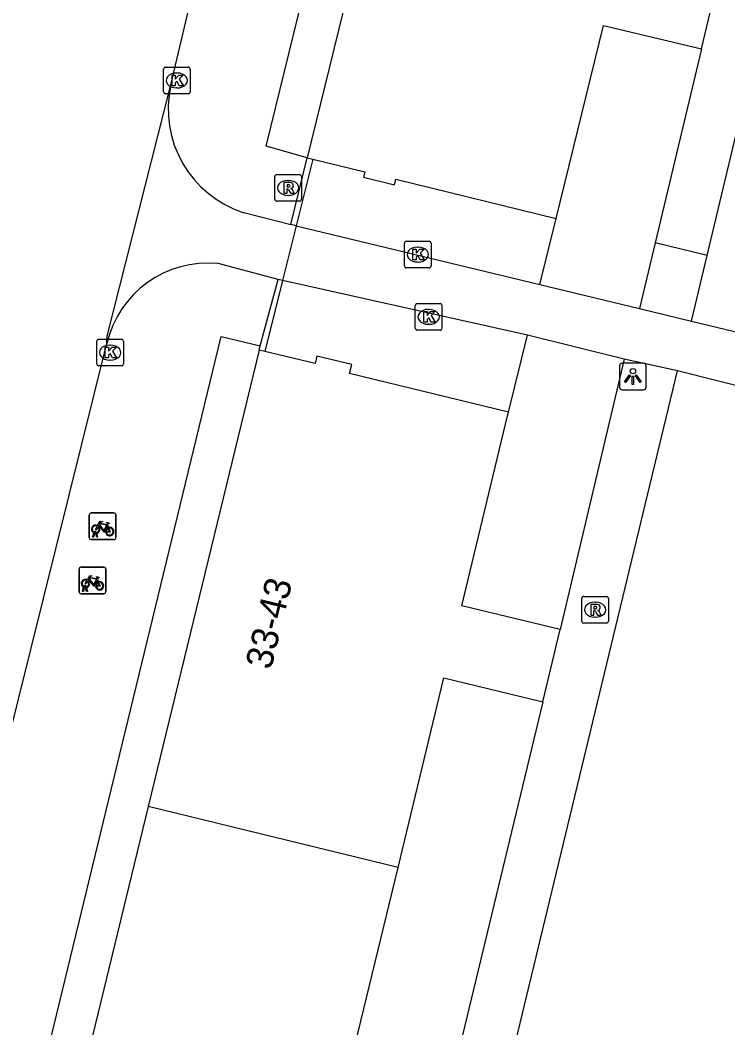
# Model space of a CAD drawing. Extents: x 162812 to 163818, y 381639 to 382470.
# Drawn here: x 163021.95 to 163048.51, y 382286.73 to 382324.52 of the extents above; entities that cross this region are included whole.
import ezdxf

# ---------------------------------------------------------------- set-up
doc = ezdxf.new("R2010")
doc.units = 0
for name, color, linetype in [('IMGEO_Erf', 7, 'Continuous'), ('IMGEO_Fietsenrek', 7, 'Continuous'), ('IMGEO_Hek', 7, 'Continuous'), ('IMGEO_Kolk', 7, 'Continuous'), ('IMGEO_Lichtpunt', 7, 'Continuous'), ('IMGEO_Muur', 7, 'Continuous'), ('IMGEO_Pand', 7, 'Continuous'), ('IMGEO_Pand_nummerreeks', 7, 'Continuous'), ('IMGEO_Rijbaan_lokaal_gesloten', 7, 'Continuous'), ('IMGEO_Rijbaan_lokaal_open', 7, 'Continuous'), ('IMGEO_Rioolput', 7, 'Continuous'), ('IMGEO_Voetpad_open', 7, 'Continuous')]:
    doc.layers.add(name, color=color, linetype=linetype)

msp = doc.modelspace()

# ---------------------------------------------------------------- linework, layer by layer
at = {"layer": 'IMGEO_Erf'}
for points in [[(163041.453, 382314.607), (163042.061, 382317.08)], [(163040.279, 382309.826), (163040.997, 382312.703)]]:
    msp.add_lwpolyline(points, dxfattribs=at)
at = {"layer": 'IMGEO_Fietsenrek'}
for p, q in [((163024.548, 382305.117), (163024.548, 382305.958)), ((163024.548, 382305.958), (163024.548, 382305.117)), ((163024.623, 382306.042), (163025.464, 382306.042)), ((163025.464, 382306.042), (163024.623, 382306.042)), ((163025.548, 382305.967), (163025.548, 382305.126)), ((163025.548, 382305.126), (163025.548, 382305.967)), ((163025.235, 382305.591), (163025.271, 382305.496)), ((163024.675, 382305.126), (163024.714, 382305.286)), ((163024.709, 382305.126), (163024.675, 382305.126)), ((163024.744, 382305.274), (163024.709, 382305.126)), ((163024.786, 382305.298), (163024.785, 382305.302)), ((163024.827, 382305.126), (163024.793, 382305.268)), ((163024.817, 382305.309), (163024.818, 382305.302)), ((163024.825, 382305.272), (163024.86, 382305.126)), ((163024.86, 382305.126), (163024.827, 382305.126)), ((163025.473, 382305.042), (163024.632, 382305.042)), ((163024.632, 382305.042), (163025.473, 382305.042)), ((163024.241, 382304.009), (163025.082, 382304.009)), ((163025.082, 382304.009), (163024.241, 382304.009)), ((163025.166, 382303.934), (163025.166, 382303.093)), ((163025.166, 382303.093), (163025.166, 382303.934)), ((163024.166, 382303.084), (163024.166, 382303.925)), ((163024.166, 382303.925), (163024.166, 382303.084)), ((163024.853, 382303.558), (163024.889, 382303.463)), ((163024.293, 382303.093), (163024.332, 382303.253)), ((163024.362, 382303.241), (163024.327, 382303.093)), ((163024.404, 382303.265), (163024.403, 382303.269)), ((163024.445, 382303.093), (163024.411, 382303.235)), ((163024.435, 382303.276), (163024.436, 382303.269)), ((163024.443, 382303.239), (163024.478, 382303.093)), ((163025.091, 382303.009), (163024.25, 382303.009)), ((163024.25, 382303.009), (163025.091, 382303.009)), ((163024.327, 382303.093), (163024.293, 382303.093)), ((163024.478, 382303.093), (163024.445, 382303.093))]:
    msp.add_line(p, q, dxfattribs=at)
for points in [[(163024.882, 382305.516), (163024.83, 382305.426), (163024.79, 382305.401), (163024.791, 382305.448), (163024.846, 382305.542)], [(163024.861, 382305.568), (163024.956, 382305.732), (163025.042, 382305.718), (163025.044, 382305.709), (163024.988, 382305.698), (163024.961, 382305.653), (163025.217, 382305.612)], [(163025.157, 382305.324), (163025.107, 382305.324), (163024.916, 382305.575), (163024.897, 382305.543)], [(163025.204, 382305.587), (163024.947, 382305.628), (163024.93, 382305.599), (163025.097, 382305.379), (163025.204, 382305.587)], [(163025.252, 382305.489), (163025.222, 382305.566), (163025.113, 382305.348), (163025.156, 382305.348)], [(163025.186, 382305.348), (163025.306, 382305.347), (163025.262, 382305.461)], [(163025.282, 382305.468), (163025.337, 382305.323), (163025.187, 382305.323)], [(163025.217, 382305.612), (163025.242, 382305.661), (163025.236, 382305.665), (163025.213, 382305.669), (163025.201, 382305.676), (163025.2, 382305.679), (163025.202, 382305.684), (163025.297, 382305.669), (163025.299, 382305.659), (163025.289, 382305.646), (163025.277, 382305.64), (163025.263, 382305.646), (163025.235, 382305.591)], [(163024.479, 382303.535), (163024.574, 382303.699), (163024.66, 382303.685), (163024.662, 382303.676), (163024.606, 382303.665), (163024.579, 382303.62), (163024.835, 382303.579)], [(163024.822, 382303.554), (163024.565, 382303.595), (163024.548, 382303.566), (163024.715, 382303.346), (163024.822, 382303.554)], [(163024.835, 382303.579), (163024.86, 382303.628), (163024.854, 382303.632), (163024.831, 382303.636), (163024.819, 382303.643), (163024.818, 382303.646), (163024.82, 382303.651), (163024.915, 382303.636), (163024.917, 382303.626), (163024.907, 382303.613), (163024.895, 382303.607), (163024.881, 382303.613), (163024.853, 382303.558)], [(163024.5, 382303.483), (163024.448, 382303.393), (163024.408, 382303.368), (163024.409, 382303.415), (163024.464, 382303.509)], [(163024.775, 382303.291), (163024.725, 382303.291), (163024.534, 382303.542), (163024.515, 382303.51)], [(163024.87, 382303.456), (163024.84, 382303.533), (163024.731, 382303.315), (163024.774, 382303.315)], [(163024.804, 382303.315), (163024.924, 382303.314), (163024.88, 382303.428)], [(163024.9, 382303.435), (163024.955, 382303.29), (163024.805, 382303.29)]]:
    msp.add_lwpolyline(points, dxfattribs=at)
for centre, radius, start, end in [((163024.626, 382305.964), 0.0779, 92.4484, 184.2845), ((163024.626, 382305.964), 0.0779, 92.4484, 184.2845), ((163025.47, 382305.964), 0.0779, 2.4484, 94.2845), ((163025.47, 382305.964), 0.0779, 2.4484, 94.2845), ((163024.788, 382305.427), 0.159, 62.6766, 242.1369), ((163024.788, 382305.427), 0.129, 63.3192, 238.903), ((163024.788, 382305.427), 0.129, 283.6043, 43.4302), ((163024.788, 382305.427), 0.159, 283.5766, 46.6042), ((163025.315, 382305.343), 0.159, 113.3408, 178.3217), ((163025.315, 382305.343), 0.159, 187.0065, 105.7708), ((163025.315, 382305.343), 0.129, 113.923, 177.9556), ((163025.315, 382305.343), 0.129, 188.6715, 104.5883), ((163024.626, 382305.12), 0.0779, 182.4484, 274.2845), ((163024.626, 382305.12), 0.0779, 182.4484, 274.2845), ((163024.768, 382305.298), 0.0499, 12.8025, 158.6934), ((163024.788, 382305.427), 0.159, 253.9967, 271.7867), ((163024.768, 382305.298), 0.0174, 12.8025, 163.4502), ((163024.788, 382305.427), 0.129, 253.415, 269.0204), ((163025.47, 382305.12), 0.0779, 272.4484, 4.2845), ((163025.47, 382305.12), 0.0779, 272.4484, 4.2845), ((163024.244, 382303.931), 0.0779, 92.4484, 184.2845), ((163024.244, 382303.931), 0.0779, 92.4484, 184.2845), ((163025.088, 382303.931), 0.0779, 2.4484, 94.2845), ((163025.088, 382303.931), 0.0779, 2.4484, 94.2845), ((163024.406, 382303.394), 0.159, 62.6766, 242.1369), ((163024.406, 382303.394), 0.129, 63.3192, 238.903), ((163024.386, 382303.265), 0.0499, 12.8025, 158.6934), ((163024.406, 382303.394), 0.159, 253.9967, 271.7867), ((163024.386, 382303.265), 0.0174, 12.8025, 163.4502), ((163024.406, 382303.394), 0.129, 253.415, 269.0204), ((163024.406, 382303.394), 0.129, 283.6043, 43.4302), ((163024.406, 382303.394), 0.159, 283.5766, 46.6042), ((163024.933, 382303.31), 0.159, 113.3408, 178.3217), ((163024.933, 382303.31), 0.159, 187.0065, 105.7708), ((163024.933, 382303.31), 0.129, 113.923, 177.9556), ((163024.933, 382303.31), 0.129, 188.6715, 104.5883), ((163024.244, 382303.087), 0.0779, 182.4484, 274.2845), ((163024.244, 382303.087), 0.0779, 182.4484, 274.2845), ((163025.088, 382303.087), 0.0779, 272.4484, 4.2845), ((163025.088, 382303.087), 0.0779, 272.4484, 4.2845)]:
    msp.add_arc(centre, radius, start, end, dxfattribs=at)
at = {"layer": 'IMGEO_Hek'}
msp.add_lwpolyline([(163032.307, 382316.807), (163031.784, 382314.712)], dxfattribs=at)
at = {"layer": 'IMGEO_Kolk'}
for p, q in [((163027.333, 382321.835), (163027.333, 382322.687)), ((163027.408, 382322.761), (163028.26, 382322.761)), ((163027.821, 382322.541), (163027.846, 382322.541)), ((163028.334, 382322.687), (163028.334, 382321.835)), ((163028.26, 382321.761), (163027.408, 382321.761)), ((163027.844, 382321.981), (163027.819, 382321.981)), ((163036.372, 382315.306), (163036.372, 382316.158)), ((163036.447, 382316.232), (163037.299, 382316.232)), ((163037.373, 382316.158), (163037.373, 382315.306)), ((163036.86, 382316.012), (163036.885, 382316.012)), ((163036.883, 382315.452), (163036.858, 382315.452)), ((163037.299, 382315.232), (163036.447, 382315.232)), ((163036.782, 382312.969), (163036.782, 382313.821)), ((163036.857, 382313.895), (163037.709, 382313.895)), ((163037.783, 382313.821), (163037.783, 382312.969)), ((163037.27, 382313.675), (163037.295, 382313.675)), ((163037.293, 382313.115), (163037.268, 382313.115)), ((163037.709, 382312.895), (163036.857, 382312.895)), ((163024.83, 382311.629), (163024.83, 382312.481)), ((163024.905, 382312.555), (163025.757, 382312.555)), ((163025.318, 382312.335), (163025.343, 382312.335)), ((163025.831, 382312.481), (163025.831, 382311.629)), ((163025.757, 382311.555), (163024.905, 382311.555)), ((163025.341, 382311.775), (163025.316, 382311.775))]:
    msp.add_line(p, q, dxfattribs=at)
for points in [[(163027.333, 382321.835), (163027.333, 382322.687)], [(163027.408, 382322.761), (163028.26, 382322.761)], [(163027.654, 382322.461), (163027.777, 382322.461), (163027.777, 382322.31), (163027.907, 382322.461), (163028.071, 382322.461), (163027.925, 382322.31), (163028.078, 382322.061), (163027.926, 382322.061), (163027.841, 382322.225), (163027.777, 382322.158), (163027.777, 382322.061), (163027.654, 382322.061), (163027.654, 382322.461)], [(163028.334, 382322.687), (163028.334, 382321.835)], [(163028.26, 382321.761), (163027.408, 382321.761)], [(163036.372, 382315.306), (163036.372, 382316.158)], [(163036.447, 382316.232), (163037.299, 382316.232)], [(163037.373, 382316.158), (163037.373, 382315.306)], [(163036.693, 382315.932), (163036.816, 382315.932), (163036.816, 382315.781), (163036.946, 382315.932), (163037.11, 382315.932), (163036.964, 382315.781), (163037.117, 382315.532), (163036.965, 382315.532), (163036.88, 382315.696), (163036.816, 382315.629), (163036.816, 382315.532), (163036.693, 382315.532), (163036.693, 382315.932)], [(163037.299, 382315.232), (163036.447, 382315.232)], [(163036.782, 382312.969), (163036.782, 382313.821)], [(163036.857, 382313.895), (163037.709, 382313.895)], [(163037.783, 382313.821), (163037.783, 382312.969)], [(163037.103, 382313.595), (163037.226, 382313.595), (163037.226, 382313.444), (163037.356, 382313.595), (163037.52, 382313.595), (163037.374, 382313.444), (163037.527, 382313.195), (163037.375, 382313.195), (163037.29, 382313.359), (163037.226, 382313.292), (163037.226, 382313.195), (163037.103, 382313.195), (163037.103, 382313.595)], [(163037.709, 382312.895), (163036.857, 382312.895)], [(163024.83, 382311.629), (163024.83, 382312.481)], [(163024.905, 382312.555), (163025.757, 382312.555)], [(163025.151, 382312.255), (163025.274, 382312.255), (163025.274, 382312.104), (163025.404, 382312.255), (163025.568, 382312.255), (163025.422, 382312.104), (163025.575, 382311.855), (163025.423, 382311.855), (163025.338, 382312.019), (163025.274, 382311.952), (163025.274, 382311.855), (163025.151, 382311.855), (163025.151, 382312.255)], [(163025.831, 382312.481), (163025.831, 382311.629)], [(163025.757, 382311.555), (163024.905, 382311.555)]]:
    msp.add_lwpolyline(points, dxfattribs=at)
for centre, start, end in [((163027.41, 382322.685), 91.552, 178.448), ((163027.41, 382322.685), 91.552, 178.448), ((163028.258, 382322.685), 1.552, 88.448), ((163028.258, 382322.685), 1.552, 88.448), ((163027.41, 382321.837), 181.552, 268.448), ((163027.41, 382321.837), 181.552, 268.448), ((163028.258, 382321.837), 271.552, 358.448), ((163028.258, 382321.837), 271.552, 358.448), ((163036.449, 382316.156), 91.552, 178.448), ((163036.449, 382316.156), 91.552, 178.448), ((163037.297, 382316.156), 1.552, 88.448), ((163037.297, 382316.156), 1.552, 88.448), ((163036.449, 382315.308), 181.552, 268.448), ((163036.449, 382315.308), 181.552, 268.448), ((163037.297, 382315.308), 271.552, 358.448), ((163037.297, 382315.308), 271.552, 358.448), ((163036.859, 382313.819), 91.552, 178.448), ((163036.859, 382313.819), 91.552, 178.448), ((163037.707, 382313.819), 1.552, 88.448), ((163037.707, 382313.819), 1.552, 88.448), ((163036.859, 382312.971), 181.552, 268.448), ((163036.859, 382312.971), 181.552, 268.448), ((163037.707, 382312.971), 271.552, 358.448), ((163037.707, 382312.971), 271.552, 358.448), ((163024.907, 382312.479), 91.552, 178.448), ((163024.907, 382312.479), 91.552, 178.448), ((163025.755, 382312.479), 1.552, 88.448), ((163025.755, 382312.479), 1.552, 88.448), ((163024.907, 382311.631), 181.552, 268.448), ((163024.907, 382311.631), 181.552, 268.448), ((163025.755, 382311.631), 271.552, 358.448), ((163025.755, 382311.631), 271.552, 358.448)]:
    msp.add_arc(centre, 0.0765, start, end, dxfattribs=at)
for centre, major_axis, ratio, start_param, end_param in [((163027.82, 382322.261), (-0.387, 0.002), 0.722429, 4.712389, 7.853982), ((163027.845, 382322.261), (-0.39, 0.002), 0.717154, 1.570796, 4.712389), ((163036.859, 382315.732), (-0.387, 0.002), 0.722429, 4.712389, 7.853982), ((163036.884, 382315.732), (-0.39, 0.002), 0.717154, 1.570796, 4.712389), ((163037.269, 382313.395), (-0.387, 0.002), 0.722429, 4.712389, 7.853982), ((163037.294, 382313.395), (-0.39, 0.002), 0.717154, 1.570796, 4.712389), ((163025.317, 382312.055), (-0.387, 0.002), 0.722429, 4.712389, 7.853982), ((163025.342, 382312.055), (-0.39, 0.002), 0.717154, 1.570796, 4.712389)]:
    msp.add_ellipse(centre, major_axis=major_axis, ratio=ratio, start_param=start_param, end_param=end_param, dxfattribs=at)
at = {"layer": 'IMGEO_Lichtpunt'}
for p, q in [((163044.447, 382311.559), (163044.447, 382310.752)), ((163044.447, 382311.559), (163044.447, 382310.752)), ((163045.349, 382311.654), (163044.541, 382311.654)), ((163045.349, 382311.654), (163044.541, 382311.654)), ((163045.443, 382310.752), (163045.443, 382311.559)), ((163045.443, 382310.752), (163045.443, 382311.559)), ((163044.541, 382310.658), (163045.349, 382310.658)), ((163044.541, 382310.658), (163045.349, 382310.658))]:
    msp.add_line(p, q, dxfattribs=at)
for points in [[(163044.821, 382311.223), (163044.86, 382311.195), (163044.672, 382310.933), (163044.634, 382310.96), (163044.821, 382311.223)], [(163044.923, 382311.175), (163044.97, 382311.175), (163044.97, 382310.853), (163044.923, 382310.853), (163044.923, 382311.175)], [(163045.033, 382311.195), (163045.071, 382311.222), (163045.258, 382310.96), (163045.219, 382310.932), (163045.033, 382311.195)]]:
    msp.add_lwpolyline(points, dxfattribs=at)
msp.add_circle((163044.946, 382311.357), 0.0994, dxfattribs=at)
for centre, start, end in [((163044.541, 382311.559), 90, 180), ((163044.541, 382311.559), 90, 180), ((163045.349, 382311.559), 0, 90), ((163045.349, 382311.559), 0, 90), ((163044.541, 382310.752), 180, 270), ((163044.541, 382310.752), 180, 270), ((163045.349, 382310.752), 270, 0), ((163045.349, 382310.752), 270, 360)]:
    msp.add_arc(centre, 0.0946, start, end, dxfattribs=at)
at = {"layer": 'IMGEO_Muur'}
for points in [[(163032.108, 382316.855), (163032.719, 382319.365)], [(163032.933, 382319.313), (163032.307, 382316.807)], [(163032.307, 382316.807), (163032.108, 382316.855)], [(163030.957, 382312.309), (163031.638, 382314.792)], [(163031.796, 382314.758), (163031.132, 382312.098)], [(163031.796, 382314.758), (163031.638, 382314.792)], [(163030.918, 382312.15), (163030.957, 382312.309)]]:
    msp.add_lwpolyline(points, dxfattribs=at)
at = {"layer": 'IMGEO_Pand'}
for points in [[(163036.903, 382336.391), (163032.719, 382319.365)], [(163047.519, 382323.449), (163048.185, 382326.24)], [(163042.061, 382317.08), (163043.842, 382324.327), (163047.519, 382323.449)], [(163032.719, 382319.365), (163032.933, 382319.313)], [(163032.933, 382319.313), (163034.887, 382318.833), (163034.839, 382318.635), (163035.999, 382318.35), (163036.05, 382318.557), (163042.061, 382317.08)], [(163030.918, 382312.15), (163026.759, 382295.027)], [(163031.132, 382312.098), (163030.918, 382312.15)], [(163040.279, 382309.826), (163034.317, 382311.267), (163034.399, 382311.607), (163033.087, 382311.924), (163033.019, 382311.641), (163031.132, 382312.098)], [(163042.214, 382301.665), (163038.522, 382302.558), (163040.245, 382309.685), (163040.279, 382309.826)], [(163041.562, 382298.957), (163042.214, 382301.665)], [(163036.133, 382292.749), (163037.851, 382299.853), (163041.562, 382298.957)], [(163026.759, 382295.027), (163022.692, 382278.286)], [(163036.133, 382292.749), (163026.759, 382295.027)], [(163038.141, 382284.745), (163034.416, 382285.646), (163036.133, 382292.749)]]:
    msp.add_lwpolyline(points, dxfattribs=at)
at = {"layer": 'IMGEO_Rijbaan_lokaal_gesloten'}
for points in [[(163027.611, 382322.091), (163035.219, 382354.192)], [(163025.206, 382312.391), (163025.226, 382312.668), (163027.594, 382322.046), (163027.611, 382322.091)], [(163019.503, 382289.487), (163025.206, 382312.391)]]:
    msp.add_lwpolyline(points, dxfattribs=at)
at = {"layer": 'IMGEO_Rijbaan_lokaal_open'}
for points in [[(163030.351, 382317.303), (163032.108, 382316.855)], [(163032.307, 382316.807), (163031.796, 382314.758)], [(163031.638, 382314.792), (163029.384, 382315.397)]]:
    msp.add_lwpolyline(points, dxfattribs=at)
for centre, radius, start, end in [((163031.585, 382321.187), 4.076, 167.1923, 252.3696), ((163029.013, 382311.506), 3.908, 84.553, 166.9157)]:
    msp.add_arc(centre, radius, start, end, dxfattribs=at)
at = {"layer": 'IMGEO_Rioolput'}
for p, q in [((163031.584, 382318.732), (163032.436, 382318.732)), ((163031.509, 382317.806), (163031.509, 382318.658)), ((163031.997, 382318.512), (163032.022, 382318.512)), ((163032.51, 382318.658), (163032.51, 382317.806)), ((163032.02, 382317.952), (163031.995, 382317.952)), ((163032.436, 382317.732), (163031.584, 382317.732)), ((163043.025, 382301.984), (163043.025, 382302.836)), ((163043.1, 382302.91), (163043.952, 382302.91)), ((163044.026, 382302.836), (163044.026, 382301.984)), ((163043.513, 382302.69), (163043.538, 382302.69)), ((163043.536, 382302.13), (163043.511, 382302.13)), ((163043.952, 382301.91), (163043.1, 382301.91))]:
    msp.add_line(p, q, dxfattribs=at)
for points in [[(163031.584, 382318.732), (163032.436, 382318.732)], [(163031.509, 382317.806), (163031.509, 382318.658)], [(163032.098, 382318.43), (163031.846, 382318.432), (163031.846, 382318.032)], [(163032.024, 382318.351), (163031.97, 382318.351), (163031.97, 382318.27)], [(163032.51, 382318.658), (163032.51, 382317.806)], [(163031.846, 382318.032), (163031.97, 382318.032), (163031.97, 382318.194), (163031.981, 382318.194)], [(163031.97, 382318.27), (163032.022, 382318.27)], [(163032.028, 382318.165), (163032.099, 382318.032), (163032.239, 382318.032), (163032.174, 382318.158)], [(163032.436, 382317.732), (163031.584, 382317.732)], [(163043.025, 382301.984), (163043.025, 382302.836)], [(163043.1, 382302.91), (163043.952, 382302.91)], [(163044.026, 382302.836), (163044.026, 382301.984)], [(163043.614, 382302.608), (163043.362, 382302.61), (163043.362, 382302.21)], [(163043.54, 382302.529), (163043.486, 382302.529), (163043.486, 382302.448)], [(163043.486, 382302.448), (163043.538, 382302.448)], [(163043.362, 382302.21), (163043.486, 382302.21), (163043.486, 382302.372), (163043.497, 382302.372)], [(163043.544, 382302.343), (163043.615, 382302.21), (163043.755, 382302.21), (163043.69, 382302.336)], [(163043.952, 382301.91), (163043.1, 382301.91)]]:
    msp.add_lwpolyline(points, dxfattribs=at)
for centre, radius, start, end in [((163031.586, 382318.656), 0.0765, 91.552, 178.448), ((163031.586, 382318.656), 0.0765, 91.552, 178.448), ((163032.434, 382318.656), 0.0765, 1.552, 88.448), ((163032.434, 382318.656), 0.0765, 1.552, 88.448), ((163032.03, 382318.255), 0.0964, 77.0061, 93.1865), ((163032.044, 382318.312), 0.0378, 276.6634, 79.6772), ((163032.097, 382318.32), 0.109, 350.3612, 89.416), ((163032.095, 382318.32), 0.112, 277.5842, 350.9817), ((163031.98, 382318.141), 0.0533, 26.0293, 88.6989), ((163032.006, 382318.459), 0.19, 274.7715, 282.9687), ((163032.079, 382318.105), 0.108, 29.5134, 73.7905), ((163031.586, 382317.808), 0.0765, 181.552, 268.448), ((163031.586, 382317.808), 0.0765, 181.552, 268.448), ((163032.434, 382317.808), 0.0765, 271.552, 358.448), ((163032.434, 382317.808), 0.0765, 271.552, 358.448), ((163043.102, 382302.834), 0.0765, 91.552, 178.448), ((163043.102, 382302.834), 0.0765, 91.552, 178.448), ((163043.95, 382302.834), 0.0765, 1.552, 88.448), ((163043.95, 382302.834), 0.0765, 1.552, 88.448), ((163043.522, 382302.637), 0.19, 274.7715, 282.9687), ((163043.546, 382302.433), 0.0964, 77.0061, 93.1865), ((163043.56, 382302.49), 0.0378, 276.6634, 79.6772), ((163043.613, 382302.498), 0.109, 350.3612, 89.416), ((163043.611, 382302.498), 0.112, 277.5842, 350.9817), ((163043.496, 382302.319), 0.0533, 26.0293, 88.6989), ((163043.595, 382302.283), 0.108, 29.5134, 73.7905), ((163043.102, 382301.986), 0.0765, 181.552, 268.448), ((163043.102, 382301.986), 0.0765, 181.552, 268.448), ((163043.95, 382301.986), 0.0765, 271.552, 358.448), ((163043.95, 382301.986), 0.0765, 271.552, 358.448)]:
    msp.add_arc(centre, radius, start, end, dxfattribs=at)
for centre, major_axis, ratio, start_param, end_param in [((163031.996, 382318.232), (-0.387, 0.002), 0.722429, 4.712389, 7.853982), ((163032.021, 382318.232), (-0.39, 0.002), 0.717154, 1.570796, 4.712389), ((163043.512, 382302.41), (-0.387, 0.002), 0.722429, 4.712389, 7.853982), ((163043.537, 382302.41), (-0.39, 0.002), 0.717154, 1.570796, 4.712389)]:
    msp.add_ellipse(centre, major_axis=major_axis, ratio=ratio, start_param=start_param, end_param=end_param, dxfattribs=at)
at = {"layer": 'IMGEO_Voetpad_open'}
for points in [[(163032.719, 382319.365), (163031.184, 382319.792), (163039.496, 382353.616)], [(163047.736, 382315.702), (163053.48, 382339.765), (163051.523, 382340.227)], [(163047.519, 382323.449), (163045.781, 382316.166)], [(163032.307, 382316.807), (163041.453, 382314.607)], [(163045.781, 382316.166), (163045.194, 382313.707)], [(163047.736, 382315.702), (163045.781, 382316.166)], [(163047.148, 382313.237), (163047.736, 382315.702)], [(163040.997, 382312.703), (163031.796, 382314.758)], [(163041.453, 382314.607), (163045.194, 382313.707)], [(163045.194, 382313.707), (163047.148, 382313.237)], [(163047.148, 382313.237), (163050.064, 382312.535), (163072.437, 382307.153)], [(163009.069, 382228.509), (163010.123, 382232.878), (163014.28, 382250), (163029.494, 382312.657), (163030.957, 382312.309)], [(163044.624, 382311.811), (163040.997, 382312.703)], [(163044.624, 382311.811), (163042.214, 382301.665)], [(163046.613, 382311.37), (163044.624, 382311.811)], [(163025.401, 382231.939), (163027.345, 382231.469), (163031.815, 382250), (163046.613, 382311.37)], [(163071.966, 382305.208), (163049.551, 382310.636), (163046.613, 382311.37)], [(163041.562, 382298.957), (163038.141, 382284.745)]]:
    msp.add_lwpolyline(points, dxfattribs=at)

# ---------------------------------------------------------------- texts
at = {"layer": 'IMGEO_Pand_nummerreeks'}
msp.add_text('33-43', height=1, rotation=76.3437, dxfattribs=at).set_placement((163031.365, 382300.132))

doc.saveas('drawing.dxf')
